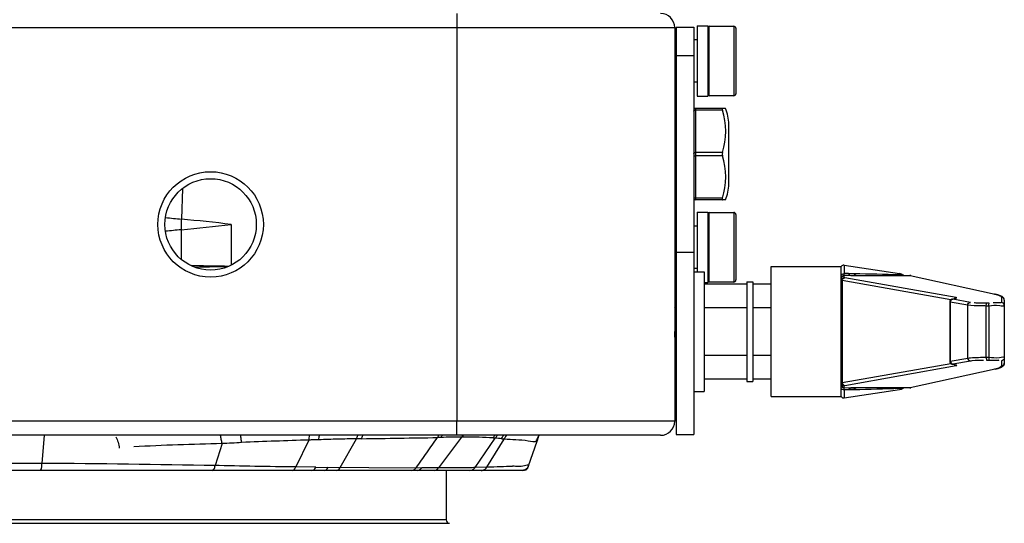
# Paper-space layout 'Sheet' of a CAD drawing. Header units: inches. Extents: x 0.2 to 10.8, y 0.2 to 8.3.
# Tile 260 of 545: x 3.549 to 4.109, y 6.847 to 7.134. Entities that reach past the tile are written whole.
import ezdxf

# ---------------------------------------------------------------- set-up
doc = ezdxf.new("R2010")
doc.units = ezdxf.units.IN
doc.header["$MEASUREMENT"] = 0
doc.layers.get('0').update_dxf_attribs({"lineweight": 5})
doc.layers.add('02___PRT_ALL_AXES', color=7, linetype='Continuous')
doc.layers.add('06___PRT_ALL_SURFS', color=7, linetype='Continuous')

psp = doc.layouts.new('Sheet')

# ---------------------------------------------------------------- linework, layer by layer
at = {"color": 0, "linetype": 'ByBlock', "lineweight": -3}
for p, q in [((3.797363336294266, 7.137269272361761), (3.797363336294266, 7.129269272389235)), ((3.073363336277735, 7.129269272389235), (3.921363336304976, 7.129269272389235)), ((3.797363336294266, 7.129269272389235), (3.797363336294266, 6.905269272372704)), ((3.921363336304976, 7.129269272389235), (3.921363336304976, 6.905269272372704)), ((3.940963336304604, 7.130069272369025), (3.95496333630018, 7.130069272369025)), ((3.940963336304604, 7.090469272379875), (3.940963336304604, 7.130069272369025)), ((3.95496333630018, 7.130069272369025), (3.95496333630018, 7.090469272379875)), ((3.956163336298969, 7.128869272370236), (3.956163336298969, 7.091669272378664)), ((3.921363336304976, 7.085869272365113), (3.922163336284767, 7.085869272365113)), ((3.95496333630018, 7.090469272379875), (3.940963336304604, 7.090469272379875)), ((3.950284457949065, 7.083269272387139), (3.933363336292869, 7.083269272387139)), ((3.933363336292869, 7.031269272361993), (3.933363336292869, 7.083269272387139)), ((3.948517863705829, 7.082269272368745), (3.933363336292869, 7.082269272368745)), ((3.921363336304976, 7.078744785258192), (3.922163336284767, 7.078744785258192)), ((3.948517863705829, 7.058269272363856), (3.933363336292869, 7.058269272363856)), ((3.948517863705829, 7.058269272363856), (3.948361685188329, 7.057269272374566)), ((3.948517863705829, 7.056269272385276), (3.933363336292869, 7.056269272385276)), ((3.948361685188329, 7.057269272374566), (3.948517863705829, 7.056269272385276)), ((3.922163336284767, 7.050997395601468), (3.921363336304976, 7.050997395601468)), ((3.641419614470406, 7.037743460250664), (3.640758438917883, 7.020298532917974)), ((3.948517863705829, 7.032269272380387), (3.933363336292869, 7.032269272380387)), ((3.950284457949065, 7.031269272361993), (3.933363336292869, 7.031269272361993)), ((3.921363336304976, 7.028669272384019), (3.922163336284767, 7.028669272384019)), ((3.940963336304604, 7.024069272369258), (3.95496333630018, 7.024069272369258)), ((3.940963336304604, 6.984469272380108), (3.940963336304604, 7.024069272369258)), ((3.95496333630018, 7.024069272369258), (3.95496333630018, 6.984469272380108)), ((3.956163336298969, 7.022869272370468), (3.956163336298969, 6.985669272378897)), ((3.640632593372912, 7.014227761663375), (3.640567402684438, 6.997527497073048)), ((3.669020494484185, 7.017269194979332), (3.669021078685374, 6.99404264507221)), ((3.667454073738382, 6.993393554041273), (3.665297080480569, 6.993444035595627)), ((4.016163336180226, 6.91926927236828), (4.016163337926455, 6.993269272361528)), ((4.017772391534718, 6.994027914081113), (4.017772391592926, 6.989259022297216)), ((4.016683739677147, 6.985296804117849), (4.016163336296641, 6.985449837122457)), ((4.07840915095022, 6.974333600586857), (4.016683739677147, 6.985296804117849)), ((4.016683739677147, 6.985296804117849), (4.016683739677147, 6.927241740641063)), ((4.021520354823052, 6.988251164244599), (4.017763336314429, 6.988161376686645)), ((4.017763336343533, 6.988161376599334), (4.017809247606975, 6.988242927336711)), ((4.017763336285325, 6.987046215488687), (4.017763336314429, 6.988161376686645)), ((4.018179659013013, 6.986893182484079), (4.017763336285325, 6.987046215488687)), ((4.017809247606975, 6.988242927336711), (4.017772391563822, 6.989259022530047)), ((4.020333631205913, 6.989251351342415), (4.017772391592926, 6.989259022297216)), ((4.081527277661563, 6.975641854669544), (4.018179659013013, 6.986893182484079)), ((4.023424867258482, 6.989208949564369), (4.020333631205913, 6.989251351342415)), ((4.024611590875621, 6.988269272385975), (4.021520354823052, 6.988251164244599)), ((4.021520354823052, 6.988251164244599), (4.055341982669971, 6.988251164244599)), ((4.049274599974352, 6.98854028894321), (4.049169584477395, 6.988543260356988)), ((4.051021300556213, 6.9884905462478), (4.049274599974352, 6.98854028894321)), ((4.051021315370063, 6.988490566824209), (4.051485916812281, 6.988269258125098)), ((4.051508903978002, 6.988347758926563), (4.051021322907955, 6.988490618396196)), ((4.051656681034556, 6.988269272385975), (4.051508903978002, 6.988347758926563)), ((4.055687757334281, 6.988216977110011), (4.055210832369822, 6.98826927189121)), ((4.055210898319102, 6.988269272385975), (4.055276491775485, 6.98826474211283)), ((4.055276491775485, 6.98826474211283), (4.055341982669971, 6.988251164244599)), ((4.055687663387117, 6.988216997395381), (4.055341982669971, 6.988251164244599)), ((4.055341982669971, 6.988251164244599), (4.103593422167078, 6.977616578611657)), ((3.962363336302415, 6.983269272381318), (3.938163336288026, 6.983269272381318)), ((3.95496333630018, 6.984469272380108), (3.940963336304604, 6.984469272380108)), ((3.976163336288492, 6.983269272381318), (3.965903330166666, 6.983269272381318)), ((4.079071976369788, 6.974717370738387), (4.081300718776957, 6.975362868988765)), ((4.079071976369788, 6.974717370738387), (4.079517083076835, 6.974776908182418)), ((4.079610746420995, 6.97468285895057), (4.079455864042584, 6.974745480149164)), ((4.079517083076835, 6.974776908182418), (4.081745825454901, 6.975422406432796)), ((4.08956322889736, 6.972915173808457), (4.079610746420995, 6.97468285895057)), ((4.080481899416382, 6.975161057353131), (4.08096290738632, 6.97550958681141)), ((4.08096290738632, 6.97550958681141), (4.081527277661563, 6.975641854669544)), ((4.081300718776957, 6.975362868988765), (4.081745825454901, 6.975422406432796)), ((4.103592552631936, 6.977616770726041), (4.103247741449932, 6.977650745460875)), ((4.107279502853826, 6.975826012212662), (4.107279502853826, 6.972858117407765)), ((4.108879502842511, 6.974229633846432), (4.108879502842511, 6.93830891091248)), ((3.922163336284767, 6.968396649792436), (3.921363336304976, 6.969774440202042)), ((3.962363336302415, 6.969769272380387), (3.938163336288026, 6.969769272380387)), ((3.976163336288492, 6.969769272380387), (3.965903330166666, 6.969769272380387)), ((4.078114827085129, 6.973086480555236), (4.077854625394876, 6.973143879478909)), ((4.077854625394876, 6.97314386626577), (4.077854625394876, 6.939394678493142)), ((4.088067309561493, 6.971318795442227), (4.078114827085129, 6.973086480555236)), ((4.078114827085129, 6.973086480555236), (4.078114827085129, 6.939452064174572)), ((4.088067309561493, 6.941219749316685), (4.088067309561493, 6.971318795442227)), ((4.100079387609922, 6.970832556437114), (4.098620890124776, 6.970842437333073)), ((4.098620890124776, 6.941696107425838), (4.098620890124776, 6.970842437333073)), ((4.100239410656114, 6.972428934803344), (4.098780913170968, 6.972438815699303)), ((4.100079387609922, 6.970832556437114), (4.100079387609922, 6.941705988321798)), ((3.921363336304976, 6.942074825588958), (3.922143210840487, 6.940729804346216)), ((3.962363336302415, 6.942769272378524), (3.938163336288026, 6.942769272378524)), ((3.976163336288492, 6.942769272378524), (3.965903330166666, 6.942769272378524)), ((4.078114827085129, 6.939452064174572), (4.088067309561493, 6.941219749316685)), ((4.098620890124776, 6.941696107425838), (4.100079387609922, 6.941705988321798)), ((4.098780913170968, 6.940099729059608), (4.100239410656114, 6.940109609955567)), ((4.016683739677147, 6.927241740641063), (4.078408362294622, 6.938204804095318)), ((4.018179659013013, 6.925645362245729), (4.081527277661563, 6.936896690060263)), ((4.103593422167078, 6.934921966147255), (4.055341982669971, 6.924287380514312)), ((4.077854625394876, 6.939394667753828), (4.078114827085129, 6.939452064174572)), ((4.079071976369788, 6.937821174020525), (4.079517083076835, 6.937761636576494)), ((4.081300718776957, 6.937175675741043), (4.079071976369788, 6.937821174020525)), ((4.081745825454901, 6.937116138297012), (4.079517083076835, 6.937761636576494)), ((4.079610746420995, 6.937855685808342), (4.08956322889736, 6.939623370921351)), ((4.080481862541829, 6.937377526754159), (4.080962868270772, 6.937028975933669)), ((4.080962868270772, 6.937028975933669), (4.081527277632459, 6.936896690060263)), ((4.081300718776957, 6.937175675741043), (4.081745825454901, 6.937116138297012)), ((4.103592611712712, 6.934921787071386), (4.103247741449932, 6.934887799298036)), ((4.107279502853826, 6.939680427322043), (4.107279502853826, 6.93671253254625)), ((3.962363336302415, 6.929269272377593), (3.938163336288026, 6.929269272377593)), ((3.976163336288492, 6.929269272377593), (3.965903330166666, 6.929269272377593)), ((4.016163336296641, 6.927088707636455), (4.016683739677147, 6.927241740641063)), ((4.017763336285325, 6.925492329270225), (4.018179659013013, 6.925645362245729)), ((4.017763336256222, 6.924377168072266), (4.017763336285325, 6.925492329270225)), ((4.017763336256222, 6.924377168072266), (4.021520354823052, 6.924287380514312)), ((4.017809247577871, 6.9242956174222), (4.017763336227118, 6.924377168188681)), ((4.017772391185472, 6.923279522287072), (4.017809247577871, 6.9242956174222)), ((4.017772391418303, 6.923279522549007), (4.020333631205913, 6.923287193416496)), ((4.017772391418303, 6.923279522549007), (4.017772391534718, 6.918510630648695)), ((4.020333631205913, 6.923287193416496), (4.023424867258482, 6.923329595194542)), ((4.055341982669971, 6.924287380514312), (4.021520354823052, 6.924287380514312)), ((4.021520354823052, 6.924287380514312), (4.024611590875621, 6.924269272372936)), ((4.049275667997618, 6.92399822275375), (4.049409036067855, 6.924002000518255)), ((4.049291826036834, 6.923238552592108), (4.050481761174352, 6.923580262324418)), ((4.049409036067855, 6.924002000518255), (4.051021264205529, 6.924047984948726)), ((4.050481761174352, 6.923580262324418), (4.051649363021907, 6.924269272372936)), ((4.051251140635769, 6.92421411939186), (4.051021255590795, 6.924047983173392)), ((4.051508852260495, 6.924190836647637), (4.051021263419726, 6.924047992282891)), ((4.051656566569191, 6.924269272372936), (4.051508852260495, 6.924190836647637)), ((4.055210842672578, 6.924269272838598), (4.055687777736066, 6.924321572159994)), ((4.055341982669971, 6.924287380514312), (4.055210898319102, 6.924269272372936)), ((4.055687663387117, 6.92432154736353), (4.055341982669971, 6.924287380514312)), ((3.921363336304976, 6.905269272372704), (3.073363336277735, 6.905269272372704)), ((3.797363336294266, 6.897269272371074), (3.797363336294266, 6.905269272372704)), ((3.913363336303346, 6.897269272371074), (3.081363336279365, 6.897269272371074)), ((3.562669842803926, 6.897269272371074), (3.561317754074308, 6.881271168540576)), ((3.731145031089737, 6.879021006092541), (3.740368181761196, 6.895298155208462)), ((3.788379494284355, 6.896055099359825), (3.786412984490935, 6.896012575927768)), ((3.800068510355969, 6.89623009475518), (3.787086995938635, 6.878696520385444)), ((3.800451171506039, 6.896232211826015), (3.800068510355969, 6.89623009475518)), ((3.80781250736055, 6.878868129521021), (3.819288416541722, 6.895648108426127)), ((3.663842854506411, 6.89260989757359), (3.659919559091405, 6.879995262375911)), ((3.713238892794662, 6.894565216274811), (3.705898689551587, 6.879257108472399)), ((3.81444895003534, 6.879049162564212), (3.824292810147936, 6.895081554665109)), ((3.838294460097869, 6.879960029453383), (3.843168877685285, 6.893944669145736)), ((3.56131776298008, 6.881269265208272), (3.526843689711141, 6.881269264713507)), ((3.717174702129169, 6.879133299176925), (3.705898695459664, 6.879257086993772)), ((3.717174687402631, 6.879133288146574), (3.77748431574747, 6.878725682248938)), ((3.787087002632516, 6.878696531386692), (3.777484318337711, 6.878725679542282)), ((3.814448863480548, 6.879049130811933), (3.807812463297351, 6.87886816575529)), ((3.829019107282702, 6.879613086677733), (3.828845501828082, 6.879605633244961)), ((3.829242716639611, 6.879622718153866), (3.829019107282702, 6.879613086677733)), ((3.836150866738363, 6.877632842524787), (3.837545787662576, 6.878674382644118)), ((3.837730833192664, 6.878601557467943), (3.837539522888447, 6.878669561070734)), ((3.837545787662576, 6.878674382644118), (3.838294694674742, 6.879959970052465)), ((3.83797181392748, 6.879288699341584), (3.83772875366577, 6.87860227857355)), ((3.835846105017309, 6.877269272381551), (3.51601950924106, 6.877269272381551)), ((3.79136333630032, 6.877269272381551), (3.79136333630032, 6.849187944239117)), ((3.83451504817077, 6.877269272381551), (3.836150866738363, 6.877632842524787)), ((3.835846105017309, 6.877269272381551), (3.835846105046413, 6.877565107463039)), ((3.836643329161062, 6.87743512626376), (3.835846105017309, 6.877269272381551)), ((3.201380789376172, 6.847188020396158), (3.793345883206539, 6.847188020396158)), ((3.79136333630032, 6.849187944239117), (3.203363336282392, 6.849187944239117))]:
    psp.add_line(p, q, dxfattribs=at)
for points in [[(3.93216333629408, 7.081669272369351), (3.932222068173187, 7.081854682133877), (3.932392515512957, 7.082021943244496), (3.932657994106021, 7.082154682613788), (3.932992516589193, 7.082239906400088), (3.933363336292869, 7.082269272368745)], [(3.948517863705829, 7.083269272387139), (3.948418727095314, 7.083225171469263), (3.948368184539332, 7.083096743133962), (3.948367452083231, 7.082893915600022), (3.94841727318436, 7.082614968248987), (3.948517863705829, 7.082269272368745)], [(3.93216333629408, 7.057669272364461), (3.932222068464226, 7.057854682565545), (3.932392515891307, 7.058021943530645), (3.932657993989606, 7.058154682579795), (3.932992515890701, 7.058239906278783), (3.933363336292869, 7.058269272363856)], [(3.93216333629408, 7.056869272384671), (3.932222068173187, 7.056683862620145), (3.932392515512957, 7.056516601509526), (3.932657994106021, 7.056383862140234), (3.932992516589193, 7.056298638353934), (3.933363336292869, 7.056269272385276)], [(3.93216333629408, 7.032869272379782), (3.932222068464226, 7.032683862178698), (3.932392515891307, 7.032516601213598), (3.932657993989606, 7.032383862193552), (3.932992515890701, 7.03229863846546), (3.933363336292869, 7.032269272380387)], [(3.948517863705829, 7.032269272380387), (3.948418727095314, 7.031929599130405), (3.948368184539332, 7.03165178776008), (3.948367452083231, 7.031446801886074), (3.94841727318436, 7.031315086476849), (3.948517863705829, 7.031269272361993)], [(4.016163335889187, 6.988596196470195), (4.016583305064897, 6.989000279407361), (4.017148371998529, 6.989233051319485), (4.017772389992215, 6.989259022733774)], [(4.016163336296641, 6.986564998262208), (4.016285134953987, 6.987175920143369), (4.016631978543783, 6.987693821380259), (4.017151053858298, 6.988039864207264), (4.017763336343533, 6.988161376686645)], [(4.016163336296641, 6.985449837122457), (4.01628512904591, 6.98606074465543), (4.016631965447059, 6.986578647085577), (4.017151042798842, 6.9869246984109), (4.017763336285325, 6.987046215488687)], [(4.016163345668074, 6.986661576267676), (4.016289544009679, 6.987277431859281), (4.016648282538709, 6.987796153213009), (4.017182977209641, 6.988135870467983), (4.017809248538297, 6.988242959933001)], [(4.016683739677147, 6.985296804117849), (4.016807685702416, 6.985899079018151), (4.017134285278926, 6.986412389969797), (4.017615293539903, 6.986760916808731), (4.018179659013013, 6.986893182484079)], [(4.020333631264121, 6.989251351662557), (4.02071432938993, 6.988750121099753), (4.021112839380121, 6.988414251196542), (4.021520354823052, 6.98825116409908)], [(4.023424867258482, 6.989208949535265), (4.023802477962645, 6.988691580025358), (4.024201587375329, 6.988375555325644), (4.024611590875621, 6.988269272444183)], [(4.051649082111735, 6.988269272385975), (4.050470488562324, 6.988963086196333), (4.049291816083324, 6.989299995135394)], [(4.079071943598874, 6.974717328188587), (4.07866499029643, 6.97454485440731), (4.078251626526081, 6.974203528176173), (4.07796213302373, 6.973722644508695), (4.077854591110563, 6.973143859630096)], [(4.078114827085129, 6.973086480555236), (4.078238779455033, 6.973688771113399), (4.078565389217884, 6.974202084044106), (4.079046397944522, 6.974550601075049), (4.079610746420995, 6.97468285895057)], [(4.081745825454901, 6.975422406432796), (4.081888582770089, 6.975495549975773), (4.081814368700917, 6.975570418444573), (4.081527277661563, 6.975641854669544)], [(4.108879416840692, 6.974245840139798), (4.108530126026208, 6.975378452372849), (4.107706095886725, 6.976183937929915), (4.10666863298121, 6.976720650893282), (4.105284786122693, 6.97719214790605), (4.103592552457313, 6.977616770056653)], [(4.108879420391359, 6.974245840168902), (4.108757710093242, 6.974840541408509), (4.108410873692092, 6.975358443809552), (4.10789179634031, 6.975704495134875), (4.107279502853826, 6.975826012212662)], [(4.088067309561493, 6.971318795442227), (4.088191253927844, 6.971921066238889), (4.088517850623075, 6.972434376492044), (4.088998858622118, 6.972782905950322), (4.08956322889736, 6.972915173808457)], [(4.098620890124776, 6.970842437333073), (4.0986360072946, 6.971429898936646), (4.098671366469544, 6.971935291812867), (4.098722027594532, 6.972288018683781), (4.098780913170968, 6.972438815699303)], [(4.100079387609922, 6.970832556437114), (4.100094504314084, 6.971420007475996), (4.100129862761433, 6.971925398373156), (4.100180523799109, 6.972278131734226), (4.100239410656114, 6.972428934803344)], [(4.108879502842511, 6.971261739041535), (4.108757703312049, 6.971872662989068), (4.108410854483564, 6.972390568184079), (4.107891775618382, 6.972736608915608), (4.107279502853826, 6.972858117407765)], [(4.088067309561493, 6.941219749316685), (4.088191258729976, 6.940617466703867), (4.088517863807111, 6.940104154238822), (4.088998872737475, 6.939755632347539), (4.08956322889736, 6.939623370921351)], [(4.098620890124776, 6.941696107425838), (4.098636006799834, 6.941108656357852), (4.098671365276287, 6.940603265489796), (4.098722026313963, 6.940250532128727), (4.098780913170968, 6.940099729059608)], [(4.100079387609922, 6.941705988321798), (4.100094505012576, 6.941118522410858), (4.10012986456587, 6.940613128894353), (4.100180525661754, 6.940260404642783), (4.100239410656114, 6.940109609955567)], [(4.108879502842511, 6.941276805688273), (4.108757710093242, 6.9406658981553), (4.108410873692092, 6.940147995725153), (4.10789179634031, 6.93980194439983), (4.107279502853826, 6.939680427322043)], [(4.077854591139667, 6.939394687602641), (4.077967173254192, 6.93880296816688), (4.078264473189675, 6.938320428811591), (4.078686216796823, 6.937981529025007), (4.079069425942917, 6.937821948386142)], [(4.078114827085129, 6.939452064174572), (4.078238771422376, 6.938849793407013), (4.078565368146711, 6.938336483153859), (4.079046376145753, 6.93798795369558), (4.079610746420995, 6.937855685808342)], [(4.079517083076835, 6.937761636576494), (4.079455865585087, 6.937793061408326), (4.07948776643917, 6.937825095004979), (4.079610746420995, 6.937855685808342)], [(4.081527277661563, 6.936896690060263), (4.081813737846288, 6.936967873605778), (4.081888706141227, 6.937042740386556), (4.081745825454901, 6.937116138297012)], [(4.103592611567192, 6.934921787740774), (4.105296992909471, 6.935349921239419), (4.106678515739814, 6.935821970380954), (4.107714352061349, 6.936360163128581), (4.108536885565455, 6.937170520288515), (4.108879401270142, 6.938291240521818)], [(4.10887940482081, 6.93829124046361), (4.108757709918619, 6.937698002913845), (4.108410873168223, 6.937180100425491), (4.107891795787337, 6.936834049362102), (4.107279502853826, 6.93671253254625)], [(4.016163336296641, 6.927088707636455), (4.016285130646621, 6.926477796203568), (4.016631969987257, 6.925959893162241), (4.017151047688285, 6.925613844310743), (4.017763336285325, 6.925492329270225)], [(4.016163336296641, 6.925973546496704), (4.016285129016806, 6.925362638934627), (4.016631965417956, 6.92484473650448), (4.017151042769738, 6.924498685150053), (4.017763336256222, 6.924377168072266)], [(4.016163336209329, 6.92394234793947), (4.016583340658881, 6.923538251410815), (4.017148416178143, 6.923305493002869), (4.017772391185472, 6.92327952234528)], [(4.016163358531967, 6.925876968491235), (4.016289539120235, 6.925261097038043), (4.016648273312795, 6.924742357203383), (4.017182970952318, 6.924402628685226), (4.017809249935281, 6.924295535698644)], [(4.016683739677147, 6.927241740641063), (4.016807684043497, 6.9266394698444), (4.017134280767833, 6.926126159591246), (4.017615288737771, 6.925777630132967), (4.018179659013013, 6.925645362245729)], [(4.020333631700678, 6.923287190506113), (4.020714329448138, 6.923788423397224), (4.021112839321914, 6.924124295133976), (4.021520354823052, 6.924287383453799)], [(4.023424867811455, 6.923329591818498), (4.02380247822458, 6.923846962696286), (4.024201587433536, 6.924162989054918), (4.024611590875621, 6.924269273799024)], [(3.560587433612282, 6.877269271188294), (3.56085805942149, 6.877534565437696), (3.561085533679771, 6.878275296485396), (3.561264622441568, 6.879561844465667), (3.56131776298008, 6.881269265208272)], [(3.703806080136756, 6.877269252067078), (3.704626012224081, 6.877505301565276), (3.705351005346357, 6.878188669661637), (3.705899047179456, 6.879256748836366)], [(3.715010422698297, 6.877269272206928), (3.715847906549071, 6.877489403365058), (3.716596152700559, 6.878129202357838), (3.717174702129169, 6.879133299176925)], [(3.722083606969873, 6.877269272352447), (3.722934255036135, 6.87748147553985), (3.723697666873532, 6.878099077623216), (3.724295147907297, 6.879070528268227)], [(3.728919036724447, 6.877269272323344), (3.729784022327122, 6.877475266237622), (3.730562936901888, 6.878075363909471), (3.731144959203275, 6.87902107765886)], [(3.771668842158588, 6.877269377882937), (3.772618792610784, 6.877437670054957), (3.773489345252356, 6.877944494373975), (3.774228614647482, 6.878751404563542)], [(3.774901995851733, 6.877269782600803), (3.775864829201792, 6.877426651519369), (3.776750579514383, 6.877923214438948), (3.77748431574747, 6.878725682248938)], [(3.784486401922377, 6.877269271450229), (3.78545452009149, 6.877435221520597), (3.786345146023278, 6.877921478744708), (3.787087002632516, 6.878696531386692)], [(3.80489296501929, 6.877269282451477), (3.805996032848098, 6.877456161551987), (3.806999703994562, 6.878002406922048), (3.807812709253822, 6.878867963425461)], [(3.837514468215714, 6.878633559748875), (3.837122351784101, 6.878243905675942), (3.836635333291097, 6.877883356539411)], [(3.837730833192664, 6.878601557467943), (3.837308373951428, 6.877905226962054), (3.836643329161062, 6.87743512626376)], [(3.838283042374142, 6.879953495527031), (3.838084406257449, 6.879482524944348), (3.837830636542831, 6.879045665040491), (3.837545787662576, 6.878674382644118)], [(3.836635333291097, 6.877883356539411), (3.836037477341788, 6.877574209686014), (3.835324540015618, 6.877353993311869), (3.834505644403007, 6.877269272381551)]]:
    psp.add_lwpolyline(points, dxfattribs=at)
for radius in [0.03000000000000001, 0.02600000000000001]:
    psp.add_circle((3.657363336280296, 7.017269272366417), radius, dxfattribs=at)
for centre, radius, start, end in [((3.913363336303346, 7.129269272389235), 0.008000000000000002, 0, 90), ((3.940963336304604, 7.129269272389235), 0.0008000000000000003, 90, 180), ((3.95496333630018, 7.128869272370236), 0.0012, 0, 90), ((3.940963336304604, 7.091269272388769), 0.0008000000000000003, 180, 270), ((3.95496333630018, 7.091669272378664), 0.0012, 270, 0), ((3.933363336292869, 7.08206927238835), 0.0012, 90, 180), ((3.933363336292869, 7.032469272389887), 0.0012, 180, 270), ((3.940963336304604, 7.023269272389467), 0.0008000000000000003, 90, 180), ((3.95496333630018, 7.022869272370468), 0.0012, 0, 90), ((3.497327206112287, 5.548824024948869), 1.47844894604, 83.33115525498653, 84.4327143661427), ((3.497403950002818, 8.485278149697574), 1.4780066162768, 275.5610689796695, 276.6679977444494), ((4.017535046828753, 6.992445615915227), 0.001600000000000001, 81.46923420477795, 149.0168958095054), ((3.940963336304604, 6.985269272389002), 0.0008000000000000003, 180, 270), ((3.95496333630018, 6.985669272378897), 0.0012, 270, 0), ((3.893277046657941, 1.457745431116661), 5.532994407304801, 88.38547338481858, 88.65215688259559), ((3.893524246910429, 12.445672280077), 5.523870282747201, 271.3475049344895, 271.6157298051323), ((4.017535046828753, 6.92009292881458), 0.001600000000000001, 210.9831041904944, 278.530765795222), ((3.913363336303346, 6.905269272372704), 0.008000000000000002, 270, 0), ((3.569859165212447, 19.60322001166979), 12.7090526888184, 270.7818199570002, 270.9763303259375), ((3.524738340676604, 0.2438321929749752), 6.637539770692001, 88.83302418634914, 89.68424180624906), ((3.793363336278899, 6.849187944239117), 0.002, 180, 269.4999999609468)]:
    psp.add_arc(centre, radius, start, end, dxfattribs=at)
for points in [[(3.948517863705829, 7.058269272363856), (3.951048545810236, 7.065858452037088), (3.951048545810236, 7.074680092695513), (3.948517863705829, 7.082269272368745)], [(3.948517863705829, 7.032269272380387), (3.951048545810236, 7.039858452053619), (3.951048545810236, 7.048680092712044), (3.948517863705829, 7.056269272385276)], [(4.098780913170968, 6.972438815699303), (4.096647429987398, 6.972453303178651), (4.090297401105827, 6.972449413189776), (4.092393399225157, 6.972847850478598)], [(3.663842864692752, 6.892609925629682), (3.647103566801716, 6.892040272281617), (3.630351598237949, 6.891682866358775), (3.61363353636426, 6.890665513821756)], [(3.71323889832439, 6.894565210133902), (3.700494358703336, 6.894181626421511), (3.687750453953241, 6.89375083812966), (3.675013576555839, 6.893165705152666)], [(3.705899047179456, 6.879256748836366), (3.69036217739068, 6.879447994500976), (3.674824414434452, 6.879659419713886), (3.659292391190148, 6.880092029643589)]]:
    psp.add_open_spline(points, degree=3, dxfattribs=at)
for points, knots in [([(3.631670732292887, 7.021155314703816), (3.633196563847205, 7.021016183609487), (3.636226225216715, 7.02073527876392), (3.639255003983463, 7.020445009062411), (3.640758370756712, 7.020298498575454)], [0, 0, 0, 0, 0.5035614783, 1, 1, 1, 1]), ([(3.640759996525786, 7.020298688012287), (3.640666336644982, 7.019278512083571), (3.640671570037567, 7.017250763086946), (3.640705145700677, 7.015224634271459), (3.640631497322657, 7.014227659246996)], [0, 0, 0, 0, 0.5061197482, 1, 1, 1, 1]), ([(3.640632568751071, 7.014228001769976), (3.63914391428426, 7.014083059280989), (3.636157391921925, 7.013796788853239), (3.633170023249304, 7.013519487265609), (3.63167173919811, 7.013382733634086)], [0, 0, 0, 0, 0.4985304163, 1, 1, 1, 1]), ([(3.665297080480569, 6.993444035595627), (3.662126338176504, 6.993465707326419), (3.655764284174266, 6.993551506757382), (3.6494038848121, 6.993719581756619), (3.646213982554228, 6.993823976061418)], [0, 0, 0, 0, 0.4983659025, 1, 1, 1, 1]), ([(3.667074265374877, 6.993241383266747), (3.664022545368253, 6.993195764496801), (3.657900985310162, 6.993076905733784), (3.651780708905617, 6.992904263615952), (3.64871177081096, 6.992804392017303)], [0, 0, 0, 0, 0.4984890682, 1, 1, 1, 1]), ([(4.049291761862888, 6.989299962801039), (4.049591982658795, 6.989254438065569), (4.050213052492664, 6.98905444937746), (4.050756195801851, 6.988700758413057), (4.051021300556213, 6.9884905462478)], [0, 0, 0, 0, 0.4729894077, 1, 1, 1, 1]), ([(4.103247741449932, 6.977650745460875), (4.103312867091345, 6.977636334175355), (4.103441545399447, 6.977607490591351), (4.103570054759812, 6.977577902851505), (4.10363351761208, 6.977563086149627)], [0, 0, 0, 0, 0.5058070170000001, 1, 1, 1, 1]), ([(4.10363351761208, 6.977563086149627), (4.10456264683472, 6.977346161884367), (4.105729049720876, 6.977073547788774), (4.107279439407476, 6.976248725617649), (4.107279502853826, 6.975826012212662)], [0, 0, 0, 0, 0.6929805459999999, 1, 1, 1, 1]), ([(4.098620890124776, 6.970842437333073), (4.097499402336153, 6.970849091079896), (4.093981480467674, 6.970920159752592), (4.090439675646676, 6.970950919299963), (4.088067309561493, 6.971318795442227)], [0, 0, 0, 0, 0.3184086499, 1, 1, 1, 1]), ([(4.108879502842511, 6.971261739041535), (4.108877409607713, 6.970387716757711), (4.104076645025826, 6.97162804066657), (4.102145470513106, 6.970821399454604), (4.100079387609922, 6.970832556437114)], [0, 0, 0, 0, 0.2972734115, 1, 1, 1, 1]), ([(4.107279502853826, 6.972858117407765), (4.107278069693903, 6.972494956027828), (4.104841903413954, 6.972705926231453), (4.103802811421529, 6.972503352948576), (4.102594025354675, 6.972585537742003)], [0, 0, 0, 0, 0.2306183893, 1, 1, 1, 1]), ([(3.922163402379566, 6.943097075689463), (3.922084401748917, 6.943926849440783), (3.921753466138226, 6.948313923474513), (3.921544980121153, 6.952708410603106), (3.921363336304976, 6.956269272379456)], [0, 0, 0, 0, 0.1894800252, 1, 1, 1, 1]), ([(3.921363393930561, 6.948752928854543), (3.92147114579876, 6.946901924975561), (3.921848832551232, 6.944316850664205), (3.921724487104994, 6.941452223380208), (3.922143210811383, 6.940729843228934)], [0, 0, 0, 0, 0.6895010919, 1, 1, 1, 1]), ([(4.088067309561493, 6.941219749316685), (4.088615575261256, 6.941304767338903), (4.092127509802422, 6.941622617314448), (4.095653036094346, 6.941678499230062), (4.098620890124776, 6.941696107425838)], [0, 0, 0, 0, 0.1574969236, 1, 1, 1, 1]), ([(4.08956322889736, 6.939623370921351), (4.08991508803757, 6.939685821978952), (4.092401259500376, 6.940066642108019), (4.094936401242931, 6.940032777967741), (4.097090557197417, 6.939933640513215)], [0, 0, 0, 0, 0.1421589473, 1, 1, 1, 1]), ([(4.100079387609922, 6.941705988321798), (4.102121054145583, 6.941717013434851), (4.104063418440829, 6.940915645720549), (4.108877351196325, 6.942175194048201), (4.108879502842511, 6.941276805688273)], [0, 0, 0, 0, 0.6944339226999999, 1, 1, 1, 1]), ([(4.100239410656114, 6.940109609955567), (4.100972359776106, 6.940114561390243), (4.102567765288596, 6.940110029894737), (4.103854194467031, 6.940092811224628), (4.106317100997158, 6.940014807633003), (4.10504877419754, 6.939849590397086), (4.104721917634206, 6.939823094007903)], [0, 0, 0, 0, 0.3413359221, 0.6760780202, 0.8472863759, 1, 1, 1, 1]), ([(4.103632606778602, 6.934975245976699), (4.103569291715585, 6.934960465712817), (4.103441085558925, 6.93493095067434), (4.103312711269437, 6.934902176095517), (4.103247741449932, 6.934887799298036)], [0, 0, 0, 0, 0.4942073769, 1, 1, 1, 1]), ([(4.107279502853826, 6.93671253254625), (4.107279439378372, 6.936289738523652), (4.105728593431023, 6.935464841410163), (4.104561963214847, 6.935192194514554), (4.103632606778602, 6.934975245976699)], [0, 0, 0, 0, 0.3070094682, 1, 1, 1, 1]), ([(4.051021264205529, 6.924047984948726), (4.050756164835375, 6.923837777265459), (4.050213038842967, 6.923484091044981), (4.049591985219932, 6.923284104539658), (4.04929177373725, 6.923238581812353)], [0, 0, 0, 0, 0.5270132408, 1, 1, 1, 1]), ([(3.603436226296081, 6.896342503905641), (3.603947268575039, 6.8953731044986), (3.604815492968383, 6.893275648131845), (3.605280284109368, 6.891054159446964), (3.605420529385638, 6.889902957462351)], [0, 0, 0, 0, 0.4858444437, 1, 1, 1, 1]), ([(3.663842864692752, 6.892609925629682), (3.663718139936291, 6.893377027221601), (3.663459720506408, 6.894918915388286), (3.66318681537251, 6.896458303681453), (3.663046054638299, 6.897231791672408)], [0, 0, 0, 0, 0.4971163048, 1, 1, 1, 1]), ([(3.675013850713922, 6.89316572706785), (3.67493109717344, 6.893837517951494), (3.67475668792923, 6.895189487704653), (3.674567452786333, 6.896539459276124), (3.674468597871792, 6.897218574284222)], [0, 0, 0, 0, 0.496550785, 1, 1, 1, 1]), ([(3.71323889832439, 6.894565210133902), (3.713320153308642, 6.894997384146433), (3.713476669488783, 6.895869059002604), (3.713619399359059, 6.896743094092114), (3.713687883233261, 6.897183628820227)], [0, 0, 0, 0, 0.4965672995, 1, 1, 1, 1]), ([(3.740368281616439, 6.89529834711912), (3.736837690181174, 6.895225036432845), (3.729651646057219, 6.895059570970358), (3.722466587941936, 6.894855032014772), (3.718811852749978, 6.89473933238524)], [0, 0, 0, 0, 0.4912899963, 1, 1, 1, 1]), ([(3.718811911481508, 6.894739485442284), (3.718900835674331, 6.895142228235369), (3.719073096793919, 6.895954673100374), (3.719232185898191, 6.896769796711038), (3.719309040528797, 6.897180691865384)], [0, 0, 0, 0, 0.4966417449, 1, 1, 1, 1]), ([(3.743273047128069, 6.895350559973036), (3.742792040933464, 6.895346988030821), (3.741826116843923, 6.895334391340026), (3.740860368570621, 6.895312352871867), (3.740375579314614, 6.895299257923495)], [0, 0, 0, 0, 0.4979572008, 1, 1, 1, 1]), ([(3.740376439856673, 6.895298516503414), (3.740494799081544, 6.895608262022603), (3.740727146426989, 6.896233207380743), (3.740948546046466, 6.896862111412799), (3.741057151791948, 6.897179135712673)], [0, 0, 0, 0, 0.4973582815, 1, 1, 1, 1]), ([(3.743273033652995, 6.895350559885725), (3.743395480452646, 6.895651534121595), (3.743636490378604, 6.896258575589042), (3.743867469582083, 6.896869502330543), (3.743981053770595, 6.897177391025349)], [0, 0, 0, 0, 0.4975171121, 1, 1, 1, 1]), ([(3.774229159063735, 6.878750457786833), (3.776251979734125, 6.881631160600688), (3.780311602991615, 6.887386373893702), (3.784379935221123, 6.893135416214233), (3.786413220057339, 6.896012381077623)], [0, 0, 0, 0, 0.4997891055, 1, 1, 1, 1]), ([(3.786413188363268, 6.896012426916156), (3.7865282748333, 6.896204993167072), (3.786756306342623, 6.896593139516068), (3.786978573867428, 6.896984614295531), (3.78708863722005, 6.897181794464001)], [0, 0, 0, 0, 0.4983534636, 1, 1, 1, 1]), ([(3.800068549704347, 6.89623006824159), (3.798190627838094, 6.89622357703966), (3.794293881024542, 6.896185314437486), (3.790397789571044, 6.896105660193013), (3.788379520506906, 6.896055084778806)], [0, 0, 0, 0, 0.4819123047, 1, 1, 1, 1]), ([(3.78837953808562, 6.896055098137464), (3.788486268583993, 6.896240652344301), (3.78869790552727, 6.896614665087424), (3.788904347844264, 6.896991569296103), (3.789006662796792, 6.897181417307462)], [0, 0, 0, 0, 0.4981348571, 1, 1, 1, 1]), ([(3.800068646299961, 6.896230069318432), (3.800180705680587, 6.896388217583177), (3.800403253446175, 6.896706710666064), (3.800621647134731, 6.89702806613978), (3.80073005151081, 6.897189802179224)], [0, 0, 0, 0, 0.49886762, 1, 1, 1, 1]), ([(3.817925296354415, 6.895758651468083), (3.815329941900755, 6.895951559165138), (3.809504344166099, 6.896193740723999), (3.803676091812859, 6.896239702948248), (3.800450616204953, 6.896231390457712)], [0, 0, 0, 0, 0.446553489, 1, 1, 1, 1]), ([(3.800450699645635, 6.896231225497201), (3.800563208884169, 6.896389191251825), (3.800786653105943, 6.896707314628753), (3.80100594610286, 6.897028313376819), (3.801114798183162, 6.897189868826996)], [0, 0, 0, 0, 0.4988835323, 1, 1, 1, 1]), ([(3.819288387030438, 6.895648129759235), (3.819064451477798, 6.89566748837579), (3.818610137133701, 6.895705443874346), (3.818155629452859, 6.895741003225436), (3.817925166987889, 6.895758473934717)], [0, 0, 0, 0, 0.4930324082, 1, 1, 1, 1]), ([(3.817925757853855, 6.895759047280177), (3.818104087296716, 6.895991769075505), (3.818457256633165, 6.896461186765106), (3.818802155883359, 6.896936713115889), (3.818972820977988, 6.897176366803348)], [0, 0, 0, 0, 0.4991310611, 1, 1, 1, 1]), ([(3.822677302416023, 6.895280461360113), (3.822138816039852, 6.895352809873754), (3.821010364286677, 6.895487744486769), (3.819879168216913, 6.895596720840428), (3.819288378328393, 6.895648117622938)], [0, 0, 0, 0, 0.4781331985, 1, 1, 1, 1]), ([(3.819288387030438, 6.895648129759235), (3.819478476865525, 6.895898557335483), (3.819854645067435, 6.896403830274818), (3.820221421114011, 6.896915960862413), (3.820402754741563, 6.897174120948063)], [0, 0, 0, 0, 0.499142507, 1, 1, 1, 1]), ([(3.824295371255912, 6.895085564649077), (3.8240232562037, 6.895097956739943), (3.823478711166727, 6.895142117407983), (3.822938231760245, 6.895221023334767), (3.822668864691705, 6.895268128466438)], [0, 0, 0, 0, 0.4990311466, 1, 1, 1, 1]), ([(3.822688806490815, 6.895278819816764), (3.822913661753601, 6.895588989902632), (3.823357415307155, 6.896215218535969), (3.82378767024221, 6.896850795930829), (3.823999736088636, 6.897171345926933)], [0, 0, 0, 0, 0.4991860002, 1, 1, 1, 1]), ([(3.824296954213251, 6.895081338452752), (3.824531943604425, 6.895424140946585), (3.824994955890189, 6.896116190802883), (3.825442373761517, 6.896818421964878), (3.825662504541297, 6.897172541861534)], [0, 0, 0, 0, 0.4991885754, 1, 1, 1, 1]), ([(3.843243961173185, 6.895761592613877), (3.84311830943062, 6.895526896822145), (3.842861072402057, 6.89505938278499), (3.842593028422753, 6.894597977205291), (3.842456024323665, 6.89436840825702)], [0, 0, 0, 0, 0.4989434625, 1, 1, 1, 1]), ([(3.843161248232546, 6.893947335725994), (3.843351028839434, 6.894490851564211), (3.843720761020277, 6.895582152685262), (3.844070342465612, 6.896680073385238), (3.84424021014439, 6.897230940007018)], [0, 0, 0, 0, 0.499667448, 1, 1, 1, 1]), ([(3.844062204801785, 6.897389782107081), (3.84393302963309, 6.897115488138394), (3.843667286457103, 6.896569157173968), (3.843387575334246, 6.896029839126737), (3.843243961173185, 6.895761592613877)], [0, 0, 0, 0, 0.4991086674, 1, 1, 1, 1]), ([(3.675013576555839, 6.893165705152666), (3.673160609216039, 6.893017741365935), (3.669440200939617, 6.892762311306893), (3.665712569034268, 6.892632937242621), (3.663842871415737, 6.892609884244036)], [0, 0, 0, 0, 0.498528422, 1, 1, 1, 1]), ([(3.718811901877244, 6.894739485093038), (3.717885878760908, 6.894706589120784), (3.716028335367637, 6.894644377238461), (3.714170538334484, 6.894590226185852), (3.713238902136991, 6.894565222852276)], [0, 0, 0, 0, 0.4985568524, 1, 1, 1, 1]), ([(3.843161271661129, 6.893947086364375), (3.841562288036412, 6.893289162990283), (3.83495351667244, 6.894835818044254), (3.828841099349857, 6.894596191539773), (3.824290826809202, 6.895072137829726)], [0, 0, 0, 0, 0.2742718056, 1, 1, 1, 1]), ([(3.658158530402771, 6.877269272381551), (3.658584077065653, 6.877269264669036), (3.659568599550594, 6.878185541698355), (3.659810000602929, 6.879293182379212), (3.659919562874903, 6.879995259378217)], [0, 0, 0, 0, 0.3745610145, 1, 1, 1, 1]), ([(3.801640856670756, 6.878759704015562), (3.79930527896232, 6.878728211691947), (3.794097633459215, 6.878692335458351), (3.788890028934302, 6.878740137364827), (3.786018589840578, 6.878784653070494)], [0, 0, 0, 0, 0.4485370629, 1, 1, 1, 1]), ([(3.804986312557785, 6.878813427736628), (3.804435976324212, 6.878803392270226), (3.803320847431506, 6.878784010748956), (3.802205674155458, 6.878767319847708), (3.801640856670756, 6.878759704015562)], [0, 0, 0, 0, 0.4935258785, 1, 1, 1, 1]), ([(3.807812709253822, 6.878867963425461), (3.807343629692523, 6.878858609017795), (3.806401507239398, 6.878839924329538), (3.805459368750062, 6.87882205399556), (3.804986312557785, 6.878813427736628)], [0, 0, 0, 0, 0.4978976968, 1, 1, 1, 1]), ([(3.811344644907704, 6.877269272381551), (3.811942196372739, 6.877269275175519), (3.813193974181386, 6.8776014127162), (3.814113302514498, 6.878510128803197), (3.81444882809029, 6.879049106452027)], [0, 0, 0, 0, 0.4848552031, 1, 1, 1, 1]), ([(3.828845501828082, 6.879605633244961), (3.826717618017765, 6.879514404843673), (3.821919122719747, 6.879318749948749), (3.817119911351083, 6.879141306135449), (3.814448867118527, 6.879049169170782)], [0, 0, 0, 0, 0.4434880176, 1, 1, 1, 1]), ([(3.838294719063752, 6.879961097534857), (3.838073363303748, 6.880686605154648), (3.833716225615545, 6.878806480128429), (3.831501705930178, 6.879720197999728), (3.829242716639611, 6.879622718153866)], [0, 0, 0, 0, 0.2511990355, 1, 1, 1, 1])]:
    psp.add_open_spline(points, degree=3, knots=knots, dxfattribs=at)
at = {"layer": '02___PRT_ALL_AXES', "color": 0, "linetype": 'ByBlock', "lineweight": -3}
for p, q in [((3.922163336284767, 7.129553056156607), (3.93216333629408, 7.129553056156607)), ((3.922163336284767, 7.129552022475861), (3.922163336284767, 6.897635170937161)), ((3.93216333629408, 7.129552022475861), (3.93216333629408, 6.897635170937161)), ((3.934163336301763, 7.130269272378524), (3.94016333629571, 7.130269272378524)), ((3.934163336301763, 7.130269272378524), (3.934163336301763, 7.090269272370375)), ((3.94016333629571, 7.130269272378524), (3.94016333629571, 7.090269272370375)), ((3.922163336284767, 7.122269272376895), (3.921363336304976, 7.122269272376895)), ((3.934163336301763, 7.122269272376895), (3.93216333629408, 7.122269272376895)), ((3.922163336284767, 7.113409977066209), (3.93216333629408, 7.113409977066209)), ((3.922163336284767, 7.098269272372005), (3.921363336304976, 7.098269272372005)), ((3.934163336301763, 7.098269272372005), (3.93216333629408, 7.098269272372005)), ((3.934163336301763, 7.090269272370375), (3.94016333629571, 7.090269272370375)), ((3.952163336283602, 7.040218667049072), (3.952163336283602, 7.07431987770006)), ((3.934163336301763, 7.024269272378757), (3.94016333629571, 7.024269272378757)), ((3.934163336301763, 7.024269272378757), (3.934163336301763, 6.990269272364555)), ((3.94016333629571, 7.024269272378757), (3.94016333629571, 6.984269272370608)), ((3.922163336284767, 7.016269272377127), (3.921363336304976, 7.016269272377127)), ((3.934163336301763, 7.016269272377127), (3.93216333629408, 7.016269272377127)), ((3.922163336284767, 7.001491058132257), (3.93216333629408, 7.001491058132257)), ((3.922163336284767, 6.992269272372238), (3.921363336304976, 6.992269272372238)), ((3.934163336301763, 6.992269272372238), (3.93216333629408, 6.992269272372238)), ((3.976163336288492, 6.993269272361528), (4.016163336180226, 6.993269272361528)), ((3.976163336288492, 6.919269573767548), (3.976163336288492, 6.993268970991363)), ((4.017772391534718, 6.994027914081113), (4.049288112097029, 6.989300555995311)), ((3.93216333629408, 6.990269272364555), (3.938163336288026, 6.990269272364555)), ((3.938163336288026, 6.990269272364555), (3.938163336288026, 6.922269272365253)), ((3.938163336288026, 6.984269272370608), (3.94016333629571, 6.984269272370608)), ((3.921363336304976, 6.972269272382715), (3.922163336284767, 6.972269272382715)), ((4.017772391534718, 6.918510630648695), (4.049288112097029, 6.923237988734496)), ((3.93216333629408, 6.922269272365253), (3.938163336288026, 6.922269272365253)), ((3.976163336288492, 6.91926927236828), (4.016163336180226, 6.91926927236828)), ((3.922163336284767, 6.897634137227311), (3.93216333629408, 6.897634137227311))]:
    psp.add_line(p, q, dxfattribs=at)
for centre, start, end in [((3.927471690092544, 7.073808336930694), 1.187913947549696, 22.52466218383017), ((3.927471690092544, 7.040730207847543), 337.4753378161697, 358.8120860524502)]:
    psp.add_arc(centre, 0.02469695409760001, start, end, dxfattribs=at)
at = {"layer": '06___PRT_ALL_SURFS', "color": 0, "linetype": 'ByBlock', "lineweight": -3}
for p, q in [((3.962363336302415, 6.984669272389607), (3.965903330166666, 6.984669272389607)), ((3.962363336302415, 6.984669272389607), (3.962363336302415, 6.927869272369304)), ((3.965903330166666, 6.984669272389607), (3.965903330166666, 6.927869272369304)), ((3.962363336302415, 6.927869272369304), (3.965903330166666, 6.927869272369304))]:
    psp.add_line(p, q, dxfattribs=at)

doc.saveas('drawing.dxf')
